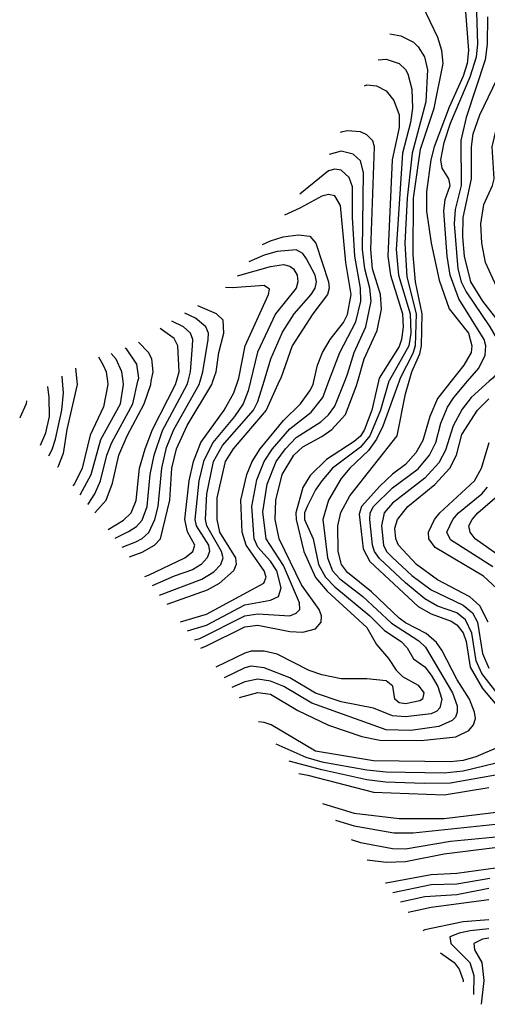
# Model space of a CAD drawing. Header units: inches. Extents: x 884549 to 1028252, y 526810 to 653624.
# Tile 310 of 656: x 884549 to 886005, y 628060 to 631126. Entities that reach past the tile are written whole.
import ezdxf

# ---------------------------------------------------------------- set-up
doc = ezdxf.new("R2010")
doc.units = ezdxf.units.IN
doc.header["$MEASUREMENT"] = 0
doc.layers.add('A8682', color=7, linetype='Continuous')
doc.layers.add('A8683', color=7, linetype='Continuous')

msp = doc.modelspace()

# ---------------------------------------------------------------- linework, layer by layer
at = {"layer": 'A8682', "color": 5}
for points, elevation in [([(884613.5, 629801.5), (884630, 629839.5), (884642, 629890), (884640.9, 629950), (884636, 629983.9)], 5260), ([(884639.3, 629767.7), (884650, 629787.2), (884660, 629820), (884680.3, 629910), (884684.6, 629964.6), (884682.3, 630000)], 5240), ([(884726.4, 630000), (884727.3, 629990), (884695.4, 629850), (884684.3, 629775.7), (884667, 629733), (884666.8, 629732.8)], 5220), ([(884821.9, 630000), (884823.3, 629990), (884810, 629920.6), (884768.1, 629831.9), (884742.8, 629730), (884719.6, 629680.4), (884714.1, 629674.8)], 5180), ([(884737.1, 629646.6), (884771.2, 629710), (884801.6, 629818.4), (884862.8, 629930), (884872.3, 629990), (884870.9, 630000)], 5160), ([(884761.1, 629617.1), (884762, 629618), (884782.3, 629650), (884800.1, 629690), (884820.1, 629770), (884835.6, 629810), (884901.5, 629930), (884917, 630000)], 5140), ([(884783.1, 629590), (884818, 629630), (884837.5, 629682.5), (884857.5, 629770), (884883.5, 629830), (884936.8, 629930), (884956.6, 629990), (884958.5, 630000)], 5120), ([(884824.5, 629538.9), (884872.1, 629567.9), (884895.4, 629590), (884910.9, 629629.1), (884922.1, 629730), (884939.5, 629790), (884962.2, 629850), (885034.2, 629990), (885037, 630000)], 5080), ([(884845.8, 629511.6), (884887.9, 629532.1), (884912.4, 629547.6), (884930, 629567.4), (884946, 629610), (884954.9, 629710), (884967, 629770), (884993.6, 629846.4), (885070.7, 629990), (885073.2, 630000)], 5060), ([(884868, 629483.2), (884910, 629500.6), (884930, 629510.8), (884950.8, 629529.2), (884969.3, 629570), (884980.2, 629610), (884990.8, 629730), (885005.9, 629794.1), (885029, 629850), (885107.4, 629990), (885110.3, 630000)], 5040), ([(884891, 629453.7), (884930, 629468.4), (884968.9, 629490), (884987.4, 629510), (885016.2, 629630), (885022.8, 629730), (885036.5, 629790), (885070, 629862.6), (885146.7, 629990), (885150.1, 630000)], 5020), ([(884938.7, 629392.6), (884950, 629396.3), (885063.1, 629450), (885088.1, 629470), (885094.2, 629490), (885071.1, 629531.1), (885062.7, 629570), (885076.9, 629690), (885089.5, 629750.5), (885113.2, 629810), (885185.4, 629910), (885215.5, 629964.5), (885228.1, 630000)], 4980), ([(885267.1, 630000), (885260, 629970), (885244.1, 629930), (885217.4, 629890), (885149.8, 629810), (885120.8, 629750), (885106.5, 629690), (885094.5, 629570), (885097.8, 629550), (885136.6, 629490), (885139.3, 629470), (885132.9, 629450), (885114.2, 629430), (885087, 629413), (885030, 629393.4), (884961.6, 629363.2)], 4960), ([(884984, 629334.6), (885116.1, 629383.9), (885152.9, 629407.1), (885174.7, 629430), (885182.7, 629450), (885177.4, 629470), (885131.3, 629550), (885127.5, 629570), (885131.4, 629650), (885152.7, 629750), (885180.3, 629799.7), (885276.3, 629910), (885290, 629937), (885309.5, 630000)], 4940), ([(885356.9, 630000), (885316.2, 629910), (885213.5, 629790), (885189, 629750), (885163.1, 629636.9), (885162.1, 629570), (885170.6, 629530), (885220.9, 629450), (885222.3, 629430), (885214.1, 629410), (885170, 629370.7), (885132, 629350), (885006.7, 629305.6)], 4920), ([(885049.4, 629250.9), (885130, 629275.2), (885308.6, 629371.4), (885315.9, 629390), (885310.4, 629410), (885254.3, 629490), (885241.1, 629530), (885236.9, 629630), (885255.5, 629710), (885272.1, 629750), (885298, 629790), (885370, 629877.8), (885423.4, 629930), (885452.3, 629970), (885462.3, 629990), (885464.7, 630000)], 4880), ([(885071.3, 629222.8), (885130, 629240.6), (885250, 629304.1), (885330, 629319), (885354.9, 629330), (885363.1, 629356.9), (885349.6, 629410), (885330, 629439.6), (885290, 629483.3), (885278.5, 629510), (885271.5, 629610), (885286.9, 629693.1), (885310.1, 629750), (885336.1, 629790), (885390, 629851.9), (885455.9, 629904.1), (885492.6, 629950), (885511.7, 630000)], 4860), ([(885093, 629195), (885110, 629199.3), (885250, 629269.4), (885290, 629276.5), (885389.9, 629270.1), (885410, 629277.9), (885420.6, 629290), (885420.1, 629310), (885370, 629426.5), (885316.6, 629510), (885305.9, 629594.1), (885319.8, 629680.2), (885347.5, 629750), (885376, 629790), (885410, 629824.8), (885486, 629874), (885510, 629895.8), (885530, 629922.2), (885561.1, 630000)], 4840), ([(885112.9, 629169.6), (885130, 629176), (885250, 629235.6), (885290, 629240.6), (885390, 629221), (885430, 629219.3), (885470, 629229.3), (885487.3, 629250), (885488.1, 629270), (885481.4, 629290), (885426.1, 629366.1), (885356.9, 629510), (885344.1, 629570), (885346, 629630), (885366.2, 629710), (885402.4, 629770), (885430, 629796), (885490, 629828.2), (885520.5, 629850), (885563.2, 629896.8), (885596.5, 629983.5), (885601.2, 630000)], 4820), ([(885666.3, 630000), (885645.7, 629910), (885622.8, 629850), (885610, 629829.7), (885590, 629812.2), (885503.8, 629756.2), (885453.3, 629706.7), (885430.7, 629669.3), (885408.1, 629590), (885409.2, 629570), (885433.5, 629470), (885470, 629389.3), (885506.6, 629346.6), (885630, 629233.7), (885660.1, 629180.1), (885696.9, 629136.9), (885720.6, 629100.6), (885741.1, 629081.1), (885790, 629053.9), (885806.7, 629030), (885803.4, 629010), (885795, 629005), (885750, 628995.6), (885730, 628998.5), (885716.5, 629010), (885710.9, 629050.9), (885690, 629067.9), (885630, 629073.9), (885550, 629073.8), (885490, 629086.5), (885450, 629099.1), (885350, 629150.4), (885310, 629159.9), (885270, 629159.5), (885250, 629153.9), (885159.6, 629109.8)], 4780), ([(885698.6, 630000), (885672.6, 629910), (885639.5, 629830), (885610, 629795.4), (885522.6, 629730), (885489.7, 629690), (885470, 629662), (885443.7, 629610), (885436, 629590), (885436.1, 629570), (885462.3, 629510), (885479.3, 629430), (885500.7, 629390), (885530, 629360.3), (885638.6, 629270), (885684.4, 629224.4), (885736.9, 629190), (885755.5, 629170), (885775.5, 629135.5), (885810, 629110.7), (885830, 629085), (885850.7, 629050), (885863.3, 629010), (885856.7, 628983.3), (885847.2, 628972.8), (885830, 628964.4), (885750, 628955.8), (885710, 628958.4), (885650, 628982.8), (885550, 629002.5), (885470, 629028.8), (885390, 629076.5), (885310, 629107.5), (885270, 629112.9), (885250, 629108.1), (885185.6, 629076.5)], 4760), ([(885730.1, 630000), (885679.8, 629860.2), (885660.1, 629819.9), (885635, 629785), (885576.3, 629730), (885550, 629697.9), (885510.3, 629629.7), (885493.1, 629570), (885507, 629450), (885522.4, 629410), (885545.5, 629385.5), (885616.8, 629330), (885707, 629247), (885792.1, 629192.1), (885812.3, 629172.3), (885896, 629030), (885910.5, 628990), (885910.6, 628970), (885905.3, 628954.7), (885895.7, 628944.3), (885854.3, 628925.7), (885767.1, 628912.9), (885690, 628914.5), (885458, 628998), (885370.8, 629050), (885330, 629066.6), (885290, 629072.5), (885250, 629064.5), (885209, 629046.6)], 4740), ([(885233.5, 629015.2), (885290, 629030.7), (885330, 629025.9), (885415.1, 628975.1), (885510, 628929.5), (885614.6, 628894.6), (885670, 628883.1), (885798.6, 628881.4), (885906.7, 628893.3), (885947.1, 628912.9), (885961.7, 628930), (885967.6, 628950), (885965.2, 628970), (885949.6, 629010), (885910.6, 629070.6), (885863.1, 629163.1), (885846.5, 629186.5), (885814.7, 629214.7), (885750, 629247.9), (885730, 629262.9), (885644.6, 629344.6), (885570, 629404.4), (885550.4, 629430), (885540.6, 629470), (885539.9, 629550), (885548.8, 629591.2), (885577, 629643), (885724.6, 629830), (885750, 629960.7), (885761.3, 630000)], 4720), ([(885892.3, 630000), (885850, 629946.8), (885825.6, 629890), (885804.1, 629815.9), (885782.4, 629777.6), (885750, 629740.6), (885710, 629710.9), (885670, 629673.3), (885613.2, 629610), (885606.3, 629586.3), (885618.3, 629478.3), (885638.6, 629438.6), (885790, 629298.6), (885830, 629276.1), (885892.7, 629252.7), (885910, 629241.3), (885930, 629217.1), (885939.2, 629190), (885951.7, 629110), (885990, 629044), (886068.4, 628950)], 4680), ([(886050.3, 629010), (885988.1, 629090), (885970.2, 629130.2), (885956.2, 629216.2), (885937.2, 629257.2), (885910, 629278.9), (885850, 629300.3), (885810, 629322.6), (885750, 629372.1), (885668.8, 629448.8), (885654, 629470), (885647.3, 629490), (885638.8, 629570), (885640.5, 629590), (885650.9, 629610), (885710, 629668.7), (885790, 629727), (885824.8, 629770), (885844.2, 629810), (885860.1, 629870), (885880.7, 629919.3), (885900.2, 629950), (885943.5, 630000)], 4660), ([(886011.1, 630000), (885954.3, 629950), (885926.9, 629913.1), (885898.7, 629861.4), (885874.4, 629785.6), (885853.4, 629746.6), (885810, 629698.8), (885710, 629621.1), (885683.4, 629590), (885675.8, 629550), (885681.4, 629490), (885691.2, 629470), (885710, 629451.6), (885770, 629395.5), (885830, 629351), (885930, 629303.1), (885959, 629279), (885974.7, 629250), (885990, 629152.3), (886010, 629106.4)], 4640), ([(884548.7, 629886.3), (884550, 629887.3), (884570, 629930.8), (884571.3, 629938.8)], 5280), ([(886007.1, 629250), (885981.3, 629301.3), (885950, 629329), (885850, 629381.7), (885784.8, 629430), (885728, 629490), (885720.2, 629510), (885717, 629543), (885724.9, 629570), (885757.3, 629610), (885841.5, 629678.5), (885888.3, 629730), (885908.5, 629770), (885925.4, 629834.6), (885974.5, 629910), (886010, 629945.1)], 4620), ([(886034.9, 629354.9), (885993.5, 629393.5), (885842.5, 629482.5), (885822.3, 629510), (885821.3, 629530), (885840.8, 629570), (885856.7, 629590), (885965.4, 629690), (885986.3, 629730), (886010.8, 629809.2)], 4580), ([(886022.2, 629422.2), (885890, 629506.1), (885878.9, 629530), (885897.7, 629570), (885914.8, 629590), (885988.1, 629650), (886005.8, 629670)], 4560), ([(886070, 629437.2), (885967.3, 629510), (885951, 629530), (885947.6, 629550), (885957.8, 629570), (885975.4, 629590), (886044.3, 629650)], 4540), ([(886039.5, 628860.5), (885969.4, 628830.6), (885930, 628819.3), (885890, 628815.3), (885650, 628818), (885470, 628848.6), (885331.9, 628930), (885310, 628938.1), (885292.1, 628940.2)], 4680), ([(885346.2, 628870.9), (885440.1, 628830), (885490, 628815.1), (885630.1, 628789.9), (885690, 628784.5), (885870, 628780.9), (885930, 628786.8), (886093, 628827)], 4660), ([(886030, 628773.3), (885890, 628748.8), (885808, 628748), (885687.7, 628752.3), (885630, 628759.1), (885490, 628790.3), (885387.9, 628817.5)], 4640), ([(885418.3, 628778.6), (885445.8, 628774.2), (885650, 628720.8), (885870, 628712.5), (886010, 628735.3)], 4620), ([(885491.7, 628685.6), (885590, 628655.6), (885730, 628639.2), (885870, 628639.2), (886050, 628660.5)], 4580), ([(885532.6, 628633.9), (885590, 628615.9), (885714.1, 628594.1), (885773.9, 628593.9), (886050, 628623.4)], 4560), ([(885580.6, 628573.1), (885610, 628563.6), (885710, 628545.3), (885750, 628544.5), (885890, 628568.4), (886130, 628591.3)], 4540), ([(885630.6, 628509.8), (885690, 628503.3), (885750, 628504.8), (885870, 628528.5), (886028.5, 628548.5)], 4520), ([(886030, 628483.7), (885910, 628468.1), (885830, 628463.7), (885690, 628437.7), (885687.6, 628437.6)], 4480), ([(885710.3, 628408.9), (885830, 628433.7), (885910, 628435.5), (886013, 628453)], 4460), ([(886010, 628421), (885910, 628401.3), (885810, 628395.1), (885734.6, 628378.1)], 4440), ([(885758.9, 628347.3), (885830, 628362.9), (886010, 628386.2)], 4420), ([(886010, 628323), (885930, 628316.6), (885810, 628291.9), (885805.8, 628290), (885805.5, 628288.4)], 4380), ([(886010, 628294.8), (885951.3, 628288.7), (885917.7, 628282.3), (885888.4, 628270), (885891.6, 628250), (885950.7, 628190), (885962.7, 628150), (885961.8, 628090.4)], 4360), ([(886010, 628266.4), (885990, 628262.7), (885963.4, 628250), (885965.2, 628230), (885988.2, 628190), (885994.2, 628134.2), (885985.6, 628060.3)], 4340), ([(885859, 628220.6), (885901.9, 628190), (885916.9, 628170), (885930, 628135.9), (885930.1, 628130.5)], 4380)]:
    msp.add_lwpolyline(points, dxfattribs=dict(at, elevation=elevation))
at = {"layer": 'A8683', "color": 5}
for p, q in [((884722.8, 630040.7, 5220), (884726.4, 630000, 5220)), ((884682.3, 630000, 5240), (884681.2, 630016.1, 5240))]:
    msp.add_line(p, q, dxfattribs=at)
for points, elevation in [([(885761.3, 630000), (885769.8, 630030), (885794.7, 630085.3), (885800, 630110), (885802.1, 630210), (885781.6, 630310), (885774.1, 630394.1), (885775.2, 630570), (885797.2, 630722.8), (885839.4, 630850), (885867.1, 630990), (885863.2, 631030), (885851.1, 631070), (885802.7, 631170), (885798.5, 631221.5), (885802.7, 631257.3), (885849.6, 631350), (885849.4, 631390), (885834.6, 631404.8)], 4720), ([(886350.6, 630000), (886310, 630033.6), (886238.1, 630078.1), (886152.5, 630152.5), (886045.4, 630270), (885998.8, 630370), (885988, 630430), (885985.1, 630490), (885994.3, 630550), (886021.3, 630610), (886025.8, 630630), (886020.5, 630730), (886038.8, 630810), (886060.3, 630859.7), (886112.1, 630950), (886133.8, 631010), (886149.5, 631090), (886190, 631185)], 4580), ([(885936.3, 631163.7), (885946.5, 631030), (885941.9, 630990), (885929.8, 630950), (885886.1, 630853.9), (885839.7, 630730), (885828.7, 630690), (885815, 630590), (885815.6, 630530), (885829.6, 630430), (885855.2, 630315.2), (885885.9, 630225.9), (885946.4, 630150), (885957.1, 630110), (885954.4, 630090), (885932, 630050), (885892.3, 630000)], 4680), ([(885943.5, 630000), (885978.9, 630041.1), (885998.7, 630081.3), (885999.8, 630110), (885994.6, 630130), (885916.3, 630256.3), (885888.7, 630330), (885879.9, 630390), (885869.9, 630530), (885874.1, 630565.9), (885888.8, 630610), (885885, 630630), (885864.1, 630664.1), (885860.4, 630690), (885870, 630743.2), (885890, 630804.2), (885951.9, 630948.1), (885971.6, 631010), (885974.9, 631050), (885971.9, 631150)], 4660), ([(886088.6, 630000), (886103, 630010), (886119.5, 630030), (886127.6, 630050), (886125.9, 630070), (886115.4, 630090), (885990.5, 630250), (885953.7, 630310), (885934.3, 630390), (885928.9, 630450), (885929.6, 630510), (885955.7, 630630), (885955.9, 630730), (885961.3, 630770), (885981.6, 630830), (886048.8, 630970), (886053.1, 630990), (886066.5, 631090), (886059.6, 631150)], 4620), ([(886005, 631135), (886004.9, 631050), (885998.7, 631001.3), (885939, 630821), (885922.2, 630750), (885923.6, 630610), (885905, 630535), (885901.5, 630490), (885912.8, 630350), (885923.5, 630310), (885939, 630279), (886012.6, 630170), (886047, 630110), (886060.1, 630070), (886056.1, 630050), (886022.5, 630010), (886011.1, 630000)], 4640), ([(885701.4, 631081.8), (885735.8, 631075.8), (885775.5, 631055.5), (885790, 631041.6), (885809.2, 631010), (885818.1, 630970), (885813, 630870), (885770.5, 630710), (885754.9, 630570), (885748, 630430), (885754.6, 630325.4), (885783.8, 630210), (885780.2, 630110), (885773.3, 630086.7), (885733.7, 630010), (885730.1, 630000)], 4740), ([(885665.2, 631001.1), (885690, 631002.9), (885730, 630989.4), (885750, 630971.1), (885757.3, 630957.3), (885769.9, 630909.9), (885772.2, 630850), (885765.7, 630805.7), (885741, 630710), (885721.4, 630410), (885728.6, 630330), (885764.9, 630210), (885766.4, 630150), (885760.6, 630110), (885698.9, 630001.1), (885698.6, 630000)], 4760), ([(885622, 630920.1), (885630, 630922.7), (885659.9, 630919.9), (885690, 630904.2), (885714, 630874), (885730, 630830), (885730.5, 630790.5), (885709.1, 630690), (885695.5, 630390), (885703.6, 630330), (885740.6, 630210), (885743.2, 630170), (885738, 630130), (885730, 630108.1), (885668.6, 630010), (885666.3, 630000)], 4780), ([(885601.2, 630000), (885620.9, 630070), (885662, 630158), (885675.2, 630224.8), (885671.8, 630270), (885647.8, 630350), (885641.7, 630410), (885653.5, 630730), (885648.3, 630748.3), (885630, 630767.9), (885610, 630776.8), (885570, 630779.8), (885550, 630776.1), (885547.1, 630774.8)], 4820), ([(885561.1, 630000), (885570, 630022.1), (885589.8, 630090), (885626.3, 630170), (885642.9, 630250), (885638.8, 630290), (885623.2, 630350), (885616.5, 630410), (885618.9, 630650), (885610, 630686.5), (885587.6, 630707.6), (885550, 630716.7), (885512.7, 630705.8)], 4840), ([(885511.7, 630000), (885546.1, 630090), (885595, 630185), (885611.4, 630250), (885610, 630290), (885592.4, 630390), (885584.6, 630510), (885585.2, 630605.2), (885574.5, 630634.5), (885550, 630657.3), (885530, 630661), (885510, 630655.3), (885420.9, 630582.5)], 4860), ([(885464.7, 630000), (885476.5, 630050), (885492.1, 630090), (885515.9, 630130), (885557.2, 630182.8), (885570, 630208.3), (885581.3, 630270), (885564.6, 630370), (885547.6, 630547.6), (885530, 630577.6), (885510, 630581.9), (885490, 630576.9), (885420.6, 630539.4), (885373.1, 630517.7)], 4880), ([(885305.3, 630425.9), (885330, 630437.5), (885369.4, 630450), (885415.6, 630455.6), (885451.9, 630451.9), (885470.5, 630430.5), (885510.3, 630310), (885512.4, 630290), (885507.1, 630270), (885461.1, 630210), (885396.9, 630110), (885361.4, 630010), (885356.9, 630000)], 4920), ([(885309.5, 630000), (885331.2, 630070), (885367, 630153), (885403.6, 630210), (885456.2, 630270), (885468.4, 630290), (885473.2, 630310), (885469.3, 630330), (885441.7, 630381.7), (885430, 630398.4), (885409.7, 630409.7), (885350, 630404.1), (885310, 630392.3), (885262.2, 630371.7)], 4940), ([(885227.1, 630328.8), (885330, 630357.9), (885370, 630364.1), (885390, 630358.7), (885401, 630350), (885412.8, 630330), (885415.2, 630310), (885409.5, 630290), (885345.7, 630210), (885288.8, 630091.2), (885267.1, 630000)], 4960), ([(885228.1, 630000), (885231.6, 630010), (885250.4, 630110), (885323.1, 630270), (885327, 630287), (885310, 630298.2), (885210, 630290.7), (885189.3, 630291.6)], 4980), ([(885150.1, 630000), (885160.1, 630030), (885168.9, 630090), (885184.3, 630150), (885181.8, 630190), (885161.2, 630210), (885102.9, 630235.3)], 5020), ([(885110.3, 630000), (885119.3, 630030), (885135.9, 630130), (885136.8, 630150), (885128.6, 630170), (885096.1, 630196.1), (885063, 630212.3)], 5040), ([(885037, 630000), (885045.5, 630030), (885041.6, 630110), (885030, 630133.7), (884985.9, 630164.7)], 5080), ([(885073.2, 630000), (885080.6, 630030), (885087.2, 630110), (885087.4, 630130), (885080.5, 630150), (885058.3, 630170), (885022.3, 630187.6)], 5060), ([(884917, 630000), (884919.2, 630010), (884913.8, 630053.8), (884880.9, 630100.9), (884877.6, 630103.7)], 5140), ([(884958.5, 630000), (884964.3, 630030), (884960.1, 630070), (884950, 630089.9), (884918.2, 630122)], 5120), ([(884794, 630076.5), (884809, 630050), (884817.9, 630030), (884821.9, 630000)], 5180), ([(884870.9, 630000), (884866.9, 630030), (884848.6, 630068.6), (884833.8, 630086.5)], 5160)]:
    msp.add_lwpolyline(points, dxfattribs=dict(at, elevation=elevation))

doc.saveas('drawing.dxf')
